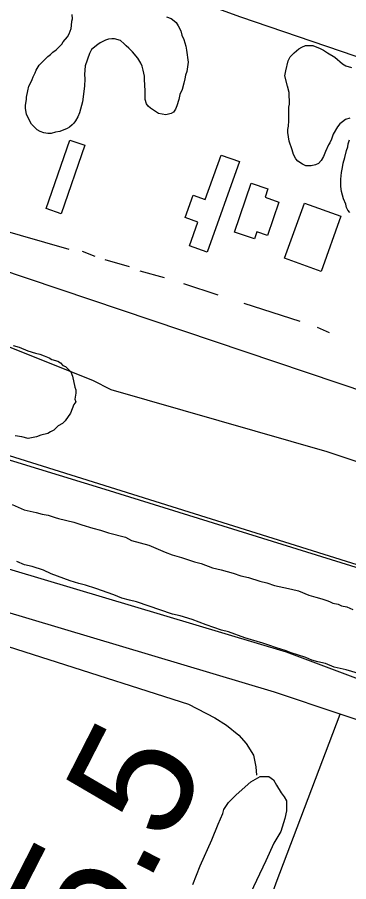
# Model space of a CAD drawing. Extents: x 3361039 to 3398939, y 576572 to 602007.
# Drawn here: x 3378684 to 3378959, y 584897 to 585616 of the extents above; entities that cross this region are included whole.
import ezdxf

# ---------------------------------------------------------------- set-up
doc = ezdxf.new("R2010")
doc.units = 0
for name, color, linetype in [('V-BLDG-OTLN', 7, 'Continuous'), ('V-DTCH-CNTR', 7, 'Continuous'), ('V-LEVE-TOET', 7, 'Continuous'), ('V-RAIL-TRAK', 7, 'Continuous'), ('V-ROAD-CNTR', 7, 'Continuous'), ('V-SITE-VEGE', 7, 'Continuous'), ('V-SURV-IDEN', 7, 'Continuous'), ('V-TOPO-SHOR', 7, 'Continuous')]:
    doc.layers.add(name, color=color, linetype=linetype)

msp = doc.modelspace()

# ---------------------------------------------------------------- linework, layer by layer
at = {"layer": 'V-BLDG-OTLN'}
for points in [[(3378707.44, 585457.2), (3378727.25, 585514.22), (3378739.8, 585509.86), (3378719.99, 585452.84)], [(3378868.41, 585496.33), (3378841.64, 585421.03), (3378826.83, 585426.29), (3378833.82, 585445.97), (3378823.25, 585449.73), (3378829.92, 585468.48), (3378840.03, 585464.88), (3378853.14, 585501.76)], [(3378901.24, 585462.67), (3378891.7, 585434.7), (3378882.88, 585437.7), (3378880.93, 585432), (3378864.39, 585437.65), (3378878.26, 585478.32), (3378892.23, 585473.55), (3378889.84, 585466.56)], [(3378952.93, 585450.8), (3378936.43, 585404.9), (3378906.04, 585415.83), (3378922.58, 585461.71)]]:
    msp.add_lwpolyline(points, close=True, dxfattribs=at)
at = {"layer": 'V-DTCH-CNTR'}
msp.add_lwpolyline([(3378309.85, 585225.02), (3378312.49, 585209.17), (3378316.56, 585200.2), (3378320.65, 585195.35), (3378326.11, 585189.12), (3378352.89, 585180.68), (3378446.34, 585162.13), (3378593.29, 585119.12), (3378826.04, 585044.56), (3378847.98, 585033.39), (3378857.57, 585027.13), (3378867.83, 585018.8), (3378873.98, 585011.88), (3378880.1, 585002.2), (3378882.1, 584992.55), (3378882.74, 584985.67)], dxfattribs=at)
at = {"layer": 'V-LEVE-TOET'}
msp.add_lwpolyline([(3379532.13, 585461.59), (3379365.46, 585484.96), (3379204.57, 585515.9), (3379096.92, 585542.03), (3379000.71, 585571.88), (3378869.72, 585616.57), (3378738.12, 585664.43), (3378571.66, 585716.98), (3378358.4, 585789.52), (3378163.52, 585858.76), (3378011, 585909.3), (3377836.93, 585961.27), (3377625.62, 586040.14), (3377393.39, 586120.42), (3377195.96, 586187.77), (3376977.04, 586267.33), (3376809.43, 586336.38), (3376671.57, 586395.7), (3376519.09, 586451.95), (3376369.2, 586514.53)], dxfattribs=at)
at = {"layer": 'V-RAIL-TRAK'}
msp.add_lwpolyline([(3379613.58, 584956.74), (3379424.32, 585013.89), (3379195.84, 585085.9), (3378973.68, 585155.97), (3378756.58, 585223.46), (3378493.91, 585303.95), (3378276.17, 585370.18), (3378092.63, 585429.19), (3377881.22, 585493.47), (3377671.09, 585560.28), (3377596.28, 585584.51), (3377486.92, 585619.93), (3377306.53, 585675.11), (3377118.54, 585733.51), (3376988.79, 585772.48), (3376819.78, 585823.15), (3376639.39, 585878.33), (3376484.97, 585929.52), (3376322.94, 585980.13), (3376133.07, 586040.46), (3375979.25, 586087.21), (3375768.48, 586152.11), (3375624.19, 586198.8)], dxfattribs=at)
at = {"layer": 'V-ROAD-CNTR'}
for points in [[(3367972.74, 590536.58), (3370041.08, 589227.55), (3372133.36, 587908.03), (3372548.91, 587642.9), (3372713.18, 587540.01), (3372836.31, 587463.6), (3372976.56, 587386.12), (3373063.69, 587340.84), (3373204.53, 587279.59), (3373342.05, 587220.39), (3373566.95, 587140.55), (3374215.45, 586917.95), (3375825.31, 586374.19), (3377806.35, 585697.64), (3379296.68, 585195.5)], [(3367860.67, 590489.48), (3368777.09, 589905.49), (3369852.57, 589226.5), (3370961.47, 588528.37), (3372150.36, 587774.48), (3372424.48, 587608.17), (3372610.28, 587489.36), (3372790.57, 587384.5), (3372960.84, 587288.31), (3373181.34, 587168.88), (3373369.06, 587073.39), (3373570.07, 586974.46), (3373782.13, 586875.69), (3374001.23, 586776.84), (3374188.41, 586697.3), (3374452.09, 586595.45), (3374672.56, 586511.97), (3374926.71, 586423.83), (3375200.04, 586337.31), (3375711.33, 586176.95), (3376463.93, 585943.57), (3379229.72, 585078.65)]]:
    msp.add_lwpolyline(points, dxfattribs=at)
at = {"layer": 'V-SITE-VEGE'}
for p, q in [((3378878.05, 584979.98), (3378885.81, 584984.43)), ((3378885.81, 584984.43), (3378892.89, 584984.38)), ((3378892.89, 584984.38), (3378896.74, 584981.78)), ((3378896.74, 584981.78), (3378899.28, 584977.25)), ((3378865.73, 584969.12), (3378878.05, 584979.98)), ((3378899.28, 584977.25), (3378903.1, 584970.79)), ((3378859.25, 584962.72), (3378865.73, 584969.12)), ((3378903.1, 584970.79), (3378905.65, 584967.55)), ((3378905.65, 584967.55), (3378907.56, 584964.31)), ((3378855.34, 584956.95), (3378859.25, 584962.72)), ((3378907.56, 584964.31), (3378907.51, 584955.94)), ((3378850.75, 584944.75), (3378854.68, 584953.74)), ((3378854.68, 584953.74), (3378855.34, 584956.95)), ((3378907.51, 584955.94), (3378906.17, 584949.51)), ((3378845.51, 584931.9), (3378850.75, 584944.75)), ((3378906.17, 584949.51), (3378902.87, 584938.58)), ((3378902.87, 584938.58), (3378897.01, 584928.97)), ((3378835.69, 584910.07), (3378845.51, 584931.9)), ((3378897.01, 584928.97), (3378890.47, 584914.2)), ((3378829.79, 584894.66), (3378835.69, 584910.07)), ((3378890.47, 584914.2), (3378874.78, 584881.46))]:
    msp.add_line(p, q, dxfattribs=at)
for points in [[(3378807.78, 585616.83), (3378811.73, 585615.36), (3378814.23, 585613.54), (3378815.66, 585612.1), (3378817.43, 585609.21), (3378819.56, 585605.24), (3378820.62, 585601.63), (3378822.03, 585598.03), (3378823.78, 585592.27), (3378824.48, 585589.03), (3378825.85, 585578.95), (3378824.72, 585571.41), (3378823.62, 585568.18), (3378822.88, 585565.31), (3378822.13, 585561.72), (3378820.66, 585556.34), (3378818.83, 585552.04), (3378818.08, 585548.09), (3378816.25, 585542.71), (3378815.15, 585539.84), (3378813.69, 585537.34), (3378811.53, 585536.27), (3378807.21, 585535.22), (3378801.1, 585536.34), (3378794.31, 585540.71), (3378792.52, 585542.52), (3378791.09, 585544.32), (3378790.04, 585547.93), (3378790.09, 585554.76), (3378789.77, 585560.51), (3378789.44, 585564.11), (3378789.46, 585567.34), (3378788.42, 585572.38), (3378787.36, 585575.63), (3378786.3, 585578.15), (3378783.81, 585582.48), (3378779.53, 585587.55), (3378776.32, 585590.8), (3378774.18, 585592.62), (3378772.39, 585594.42), (3378769.53, 585596.96), (3378764.51, 585598.43), (3378762.36, 585598.45), (3378759.48, 585598.11), (3378756.96, 585597.41), (3378752.63, 585595.29), (3378750.46, 585593.86), (3378745.4, 585589.58), (3378743.58, 585586.36), (3378739.91, 585575.96), (3378739.5, 585568.77), (3378739.83, 585565.18), (3378739.43, 585559.07), (3378737.9, 585546.14), (3378735.32, 585536.81), (3378733.86, 585533.58), (3378732.04, 585530.36), (3378730.59, 585528.21), (3378729.14, 585526.78), (3378726.97, 585525), (3378725.16, 585523.94), (3378719.04, 585521.46), (3378715.44, 585520.77), (3378711.83, 585519.72), (3378708.96, 585519.74), (3378705.73, 585520.12), (3378702.5, 585521.22), (3378699.99, 585522.68), (3378695.35, 585527.38), (3378692.16, 585533.16), (3378691.1, 585535.68), (3378690.41, 585540.36), (3378690.43, 585543.23), (3378691.18, 585547.9), (3378691.2, 585550.06), (3378692.31, 585555.08), (3378693.06, 585559.03), (3378694.51, 585561.54), (3378695.97, 585564.76), (3378696.71, 585566.92), (3378698.53, 585570.14), (3378699.26, 585572.29), (3378701.81, 585576.58), (3378709.05, 585583.73), (3378711.22, 585585.51), (3378713.03, 585587.29), (3378715.92, 585589.43), (3378720.62, 585594.07), (3378721.71, 585595.86), (3378725.34, 585600.15), (3378726.79, 585602.65), (3378728.27, 585606.96), (3378728.64, 585609.47), (3378729.02, 585613.06), (3378729.4, 585615.22), (3378729.07, 585618.81)], [(3378960.33, 585532.35), (3378956.73, 585531.3), (3378954.2, 585529.52), (3378952.03, 585527.74), (3378950.21, 585525.23), (3378946.58, 585519.15), (3378945.11, 585514.84), (3378943.65, 585511.98), (3378942.56, 585510.19), (3378940.01, 585504.82), (3378938.54, 585500.51), (3378936.36, 585497.29), (3378934.18, 585494.79), (3378931.66, 585493.73), (3378928.06, 585492.68), (3378923.74, 585492.71), (3378920.88, 585494.17), (3378916.94, 585496.71), (3378915.52, 585498.52), (3378913.38, 585502.12), (3378912.33, 585506.09), (3378909.87, 585513.3), (3378908.84, 585520.49), (3378908.86, 585523.01), (3378909.24, 585525.88), (3378909.62, 585530.19), (3378909.71, 585541.7), (3378910.08, 585544.21), (3378910.11, 585547.8), (3378909.77, 585550.32), (3378909.79, 585553.92), (3378908.39, 585558.96), (3378906.29, 585567.6), (3378907.04, 585571.91), (3378908.9, 585580.17), (3378910.72, 585583.39), (3378913.98, 585586.96), (3378917.96, 585590.17), (3378920.48, 585591.59), (3378923.37, 585593.01), (3378929.48, 585592.96)], [(3378929.48, 585592.96), (3378935.57, 585590.4), (3378938.44, 585588.95), (3378941.66, 585586.77), (3378947.75, 585583.13), (3378954.18, 585577.69), (3378957.04, 585575.88)], [(3378957.04, 585575.88), (3378961.7, 585574.76)], [(3378960.5, 585453.98), (3378958.71, 585455.79), (3378957.65, 585457.96), (3378956.95, 585460.84), (3378955.19, 585465.17), (3378954.13, 585468.41), (3378953.43, 585471.29), (3378952.74, 585475.61), (3378952.79, 585481.72), (3378953.54, 585487.1), (3378954.29, 585491.41), (3378954.68, 585495.01), (3378956.15, 585499.67), (3378957.62, 585505.41), (3378958.72, 585508.64), (3378959.1, 585511.15), (3378960.2, 585514.38)], [(3378680.06, 585343.3), (3378685.08, 585341.83), (3378692.23, 585338.91), (3378698.68, 585336.71), (3378702.26, 585335.97), (3378705.84, 585334.51), (3378710.14, 585333.04), (3378712.28, 585331.59), (3378717.29, 585330.12), (3378719.44, 585328.67), (3378721.57, 585326.5), (3378723.72, 585325.77), (3378728, 585321.43), (3378729.41, 585317.83), (3378731.5, 585308.49), (3378732.2, 585306.33), (3378732.18, 585303.46), (3378731.43, 585298.44), (3378732.13, 585296.28), (3378730.68, 585294.14), (3378727.76, 585286.98), (3378723.41, 585280.55), (3378721.24, 585278.41), (3378717.63, 585276.28), (3378714.02, 585272.72), (3378711.14, 585271.31), (3378708.98, 585269.89), (3378703.22, 585268.49), (3378699.62, 585267.08), (3378692.44, 585265.69), (3378687.42, 585267.16), (3378681.69, 585267.92)], [(3378679.13, 585210.95), (3378689.15, 585206.57), (3378699.19, 585204.35), (3378704.2, 585202.88), (3378709.22, 585202.13), (3378714.95, 585199.93), (3378717.81, 585199.19), (3378730.71, 585196.23), (3378737.16, 585194.03), (3378746.47, 585191.1), (3378752.92, 585189.62), (3378759.36, 585187.42), (3378773.69, 585183.73), (3378778.69, 585180.82)], [(3378778.69, 585180.82), (3378793.02, 585177.13), (3378806.62, 585171.3), (3378812.35, 585169.1), (3378820.23, 585166.89), (3378825.95, 585164.7), (3378830.97, 585163.23), (3378836.7, 585161.75), (3378846, 585158.1), (3378853.17, 585156.61), (3378863.2, 585153.67), (3378869.64, 585151.47), (3378876.1, 585149.99), (3378885.41, 585147.06), (3378891.14, 585145.58), (3378897.58, 585143.38), (3378905.47, 585141.89), (3378911.92, 585140.41), (3378917.65, 585138.94), (3378926.24, 585135.29), (3378931.97, 585133.81), (3378936.98, 585132.34), (3378941.28, 585130.87), (3378943.43, 585130.14), (3378946.29, 585128.69), (3378950.59, 585127.94), (3378953.45, 585126.48), (3378957.75, 585125.73), (3378962.76, 585123.54)], [(3378969.56, 585069.66), (3378957.39, 585073.34), (3378947.35, 585075.56), (3378940.19, 585078.48), (3378933.74, 585079.96), (3378928.73, 585081.44), (3378923.72, 585083.62), (3378911.54, 585087.3), (3378906.54, 585089.49), (3378899.37, 585091.69), (3378892.93, 585093.89), (3378887.92, 585095.36), (3378878.6, 585098.29), (3378872.87, 585099.77), (3378859.27, 585104.89), (3378853.54, 585106.36), (3378840.65, 585110.76), (3378829.19, 585115.15), (3378819.17, 585118.09), (3378812.72, 585119.57), (3378782.64, 585129.83), (3378776.91, 585131.31), (3378770.46, 585132.79), (3378764.02, 585135.7), (3378748.98, 585140.83), (3378740.39, 585143.77), (3378734.66, 585145.24), (3378727.5, 585147.45), (3378711.75, 585153.3), (3378705.31, 585156.21), (3378696, 585159.15), (3378689.55, 585160.63), (3378683.11, 585163.55)]]:
    msp.add_lwpolyline(points, dxfattribs=at)
at = {"layer": 'V-TOPO-SHOR'}
for p, q in [((3378737.57, 585421.86), (3378748.01, 585417.6)), ((3378756.37, 585414.75), (3378776.57, 585409.02)), ((3378785.62, 585405.47), (3378805.83, 585399.74)), ((3378821.85, 585394.74), (3378850.4, 585385.47)), ((3378871.99, 585378.34), (3378918.66, 585363.35)), ((3378933.28, 585358.36), (3378943.02, 585354.1))]:
    msp.add_line(p, q, dxfattribs=at)
for points in [[(3376751.88, 586008.12), (3376969.89, 585929.17), (3377282.29, 585828.32), (3377431.98, 585777.94), (3377574.82, 585726.92), (3377743.61, 585664.08), (3377943.23, 585601.7), (3378064.9, 585561.11), (3378206.38, 585511.47), (3378338.98, 585466.01), (3378546.75, 585393.98), (3378746.26, 585314.47), (3378761.51, 585306.59)], [(3377638.59, 585788.37), (3377878.86, 585708.5), (3378059.91, 585644.41), (3378175.51, 585603.81), (3378296.68, 585562.47), (3378467.3, 585504.73), (3378606.58, 585457.68), (3378726.41, 585423.33)], [(3378761.51, 585306.59), (3378941.25, 585255.07), (3379121.62, 585195.17), (3379203.83, 585171.55)], [(3379636.53, 584745.2), (3379603.02, 584808.12), (3379571.38, 584859.28), (3379557.77, 584874.39), (3379534.99, 584885.65), (3379412.54, 584925.27), (3379242.4, 584971.29), (3379059.97, 585030.69), (3378907.57, 585087.91), (3378628.02, 585171.5), (3378448.15, 585223.69), (3378339.93, 585249.27), (3378333.42, 585251.92)], [(3379524.96, 584852.42), (3379401.17, 584892.47), (3379233.71, 584943.92), (3379043.47, 585005.99), (3379023.06, 585012.8), (3378952.37, 585036.38), (3378897.54, 585054.68), (3378617.99, 585138.26), (3378438.12, 585190.46), (3378329.9, 585216.03), (3378323.39, 585218.69)], [(3378535.44, 583888.99), (3378588.66, 584029.02), (3378681.23, 584286.3), (3378795.12, 584604.17), (3378899.04, 584895.99), (3378952.37, 585036.38)]]:
    msp.add_lwpolyline(points, dxfattribs=at)

# ---------------------------------------------------------------- texts
at = {"layer": 'V-SURV-IDEN'}
msp.add_text('6118+05.5', height=100, rotation=62.92461, dxfattribs=at).set_placement((3378552.75, 584426.8))

doc.saveas('drawing.dxf')
